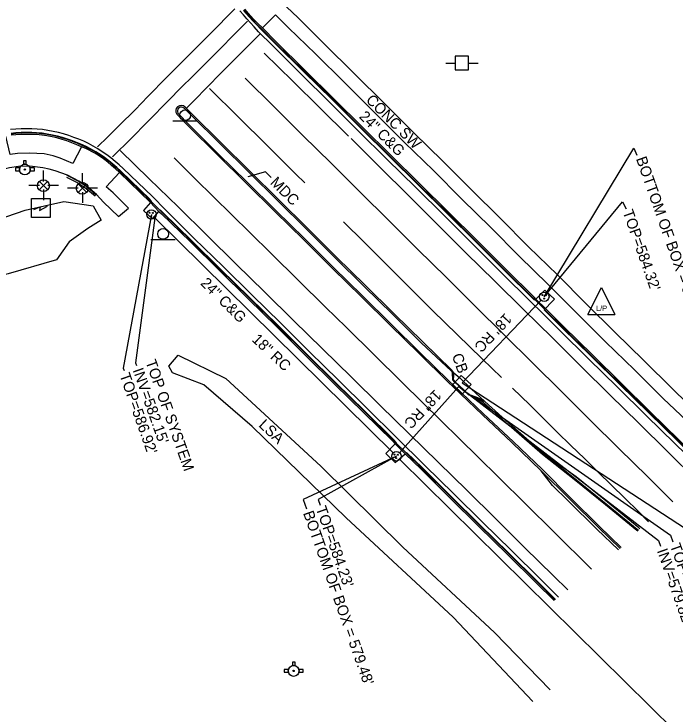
# Model space of a CAD drawing. Extents: x 2004847 to 2009016, y 1134161 to 1140101.
# Drawn here: x 2008475.6 to 2008720.6, y 1139489 to 1139748.3 of the extents above; entities that cross this region are included whole.
import ezdxf

# ---------------------------------------------------------------- set-up
doc = ezdxf.new("R2010")
doc.units = 0
for name, color, linetype in [('RD_EX_BldgApp', 7, 'Continuous'), ('RD_EX_Conc', 7, 'Continuous'), ('RD_EX_Curb', 7, 'Continuous'), ('RD_EX_DR_Inlet', 7, 'Continuous'), ('RD_EX_DR_Inlet_txCode', 7, 'Continuous'), ('RD_EX_DR_Pipe', 7, 'Continuous'), ('RD_EX_DR_Pipe_txCode', 7, 'Continuous'), ('RD_EX_Misc', 7, 'Continuous'), ('RD_EX_Road', 7, 'Continuous'), ('RD_EX_SU_Pole', 7, 'Continuous'), ('RD_EX_UT', 7, 'Continuous'), ('RD_EX_VEG', 7, 'Continuous'), ('RD_Sketch3', 7, 'Continuous')]:
    doc.layers.add(name, color=color, linetype=linetype)

msp = doc.modelspace()

# ---------------------------------------------------------------- linework, layer by layer
at = {"layer": 'RD_EX_BldgApp'}
for p, q in [((2008534.55, 1139708.81), (2008543.55, 1139708.81)), ((2008526.37, 1139664.83), (2008535.37, 1139664.83))]:
    msp.add_line(p, q, dxfattribs=at)
for centre in [(2008539.07, 1139710.83), (2008530.89, 1139666.86)]:
    msp.add_circle(centre, 2, dxfattribs=at)
at = {"layer": 'RD_EX_Conc'}
for points in [[(2008613.23, 1139714.92), (2008601.56, 1139726.45), (2008590.76, 1139737.13), (2008580.96, 1139746.9), (2008576.64, 1139750.99)], [(2008609.72, 1139711.39), (2008598.08, 1139722.93), (2008587.31, 1139733.57), (2008577.41, 1139743.24), (2008572.58, 1139748.03), (2008567.68, 1139743.19)], [(2008741.06, 1139588.39), (2008730.47, 1139599.01), (2008719.69, 1139609.42), (2008709.04, 1139619.97), (2008698.31, 1139630.45), (2008687.66, 1139641), (2008677.11, 1139651.65), (2008666.37, 1139662.12), (2008655.86, 1139672.75), (2008645.14, 1139683.2), (2008634.52, 1139693.79), (2008623.79, 1139704.27), (2008613.23, 1139714.92)], [(2008737.7, 1139584.98), (2008727.11, 1139595.6), (2008716.23, 1139605.91), (2008705.59, 1139616.47), (2008694.86, 1139626.94), (2008684.21, 1139637.49), (2008673.66, 1139648.15), (2008662.87, 1139658.57), (2008652.36, 1139669.21), (2008641.64, 1139679.68), (2008631.07, 1139690.32), (2008620.32, 1139700.78), (2008609.72, 1139711.39)], [(2008500.7, 1139699.14), (2008497.38, 1139692.97), (2008492.74, 1139694.89), (2008490.12, 1139695.82), (2008486.82, 1139696.52), (2008481.36, 1139696.84), (2008476.95, 1139696.6), (2008474.15, 1139696.3), (2008472.65, 1139703.14)], [(2008508.86, 1139678.68), (2008506.17, 1139681.42), (2008502.84, 1139684.32), (2008499.67, 1139686.44), (2008495.41, 1139688.69), (2008490.88, 1139690.19), (2008488.71, 1139690.9), (2008486.34, 1139691.37), (2008481.56, 1139691.93), (2008477.34, 1139691.79), (2008473.93, 1139691.37), (2008472.95, 1139691.15), (2008469.61, 1139690.48), (2008467.24, 1139689.81), (2008464.94, 1139688.91), (2008462.97, 1139687.8)], [(2008508.86, 1139678.68), (2008514.39, 1139673.27), (2008518.1, 1139676.4), (2008512.39, 1139682.13), (2008509.75, 1139684.36), (2008514.67, 1139689.6)]]:
    msp.add_lwpolyline(points, dxfattribs=at)
at = {"layer": 'RD_EX_Curb'}
for points in [[(2008567.68, 1139743.19), (2008565.94, 1139744.84), (2008564.64, 1139746.19), (2008563.33, 1139747.7), (2008561.18, 1139750.17)], [(2008567.17, 1139742.68), (2008565.46, 1139744.4), (2008564.15, 1139745.78), (2008562.82, 1139747.28), (2008560.66, 1139749.7)], [(2008567.33, 1139742.84), (2008565.58, 1139744.51), (2008564.29, 1139745.9), (2008562.99, 1139747.41), (2008560.85, 1139749.87)], [(2008668.59, 1139642.26), (2008668.05, 1139642.8), (2008657.4, 1139653.34), (2008646.79, 1139663.93), (2008636.13, 1139674.47), (2008625.45, 1139685), (2008614.8, 1139695.56), (2008604.29, 1139705.92), (2008593.64, 1139716.49), (2008582.97, 1139727.03), (2008572.31, 1139737.57), (2008567.17, 1139742.68)], [(2008672.24, 1139638.93), (2008668.74, 1139642.42), (2008668.2, 1139642.95), (2008657.53, 1139653.46), (2008646.91, 1139664.05), (2008636.28, 1139674.62), (2008625.58, 1139685.13), (2008614.93, 1139695.69), (2008604.41, 1139706.04), (2008593.79, 1139716.64), (2008583.11, 1139727.17), (2008572.44, 1139737.7), (2008567.33, 1139742.84)], [(2008672.6, 1139639.25), (2008669.07, 1139642.75), (2008668.54, 1139643.3), (2008657.87, 1139653.81), (2008647.25, 1139664.39), (2008636.62, 1139674.96), (2008625.93, 1139685.49), (2008615.29, 1139696.05), (2008604.75, 1139706.39), (2008594.11, 1139716.97), (2008583.43, 1139727.49), (2008572.77, 1139738.03), (2008567.68, 1139743.19)], [(2008636.8, 1139612.39), (2008626.08, 1139622.88), (2008615.44, 1139633.45), (2008604.75, 1139643.96), (2008594.05, 1139654.48), (2008583.38, 1139665.01), (2008572.73, 1139675.53), (2008562.03, 1139686.04), (2008551.35, 1139696.58), (2008540.72, 1139707.15), (2008536.35, 1139711.61)], [(2008706.82, 1139556.68), (2008706.42, 1139557.01), (2008694.84, 1139566.53), (2008683.23, 1139575.9), (2008671.45, 1139585.18), (2008660.03, 1139595.12), (2008649.67, 1139604.35), (2008647.41, 1139605.73), (2008644.08, 1139607.19), (2008638.89, 1139612.04), (2008638.22, 1139612.85), (2008638.17, 1139615.33), (2008637.96, 1139615.75), (2008637.6, 1139616.12), (2008626.71, 1139626.43), (2008616.03, 1139636.98), (2008605.34, 1139647.51), (2008594.69, 1139658.03), (2008584.03, 1139668.58), (2008573.37, 1139679.16), (2008562.69, 1139689.7), (2008552.03, 1139700.21), (2008541.36, 1139710.75), (2008538.65, 1139713.45)], [(2008526.62, 1139678.85), (2008525.95, 1139679.7), (2008515.17, 1139690.12), (2008513.71, 1139691.49), (2008512.24, 1139692.74), (2008510.76, 1139693.97), (2008509.21, 1139695.15), (2008507.55, 1139696.27), (2008505.97, 1139697.29), (2008502.59, 1139699.07), (2008500.98, 1139699.86), (2008499.14, 1139700.65), (2008497.34, 1139701.3), (2008495.47, 1139702.02), (2008493.64, 1139702.56), (2008491.72, 1139703.12), (2008489.88, 1139703.5), (2008487.91, 1139703.88), (2008486.01, 1139704.16), (2008484.03, 1139704.37), (2008482.21, 1139704.42), (2008480.21, 1139704.42), (2008478.28, 1139704.38), (2008476.28, 1139704.27), (2008474.53, 1139704.08)], [(2008529.72, 1139675.64), (2008526.54, 1139678.77), (2008525.8, 1139679.54), (2008515.03, 1139689.97), (2008513.59, 1139691.36), (2008512.14, 1139692.63), (2008510.68, 1139693.86), (2008509.12, 1139695.04), (2008507.47, 1139696.16), (2008505.9, 1139697.18), (2008502.53, 1139698.94), (2008500.9, 1139699.66), (2008499.06, 1139700.44), (2008497.27, 1139701.1), (2008495.41, 1139701.85), (2008493.6, 1139702.39), (2008491.67, 1139702.95), (2008489.85, 1139703.33), (2008487.88, 1139703.71), (2008485.99, 1139703.98), (2008484, 1139704.2), (2008482.21, 1139704.26), (2008480.21, 1139704.26), (2008478.28, 1139704.23), (2008476.29, 1139704.07), (2008474.56, 1139703.88)], [(2008529.35, 1139675.23), (2008526.26, 1139678.47), (2008514.67, 1139689.6), (2008513.27, 1139691.03), (2008511.82, 1139692.27), (2008510.37, 1139693.47), (2008508.83, 1139694.64), (2008507.18, 1139695.77), (2008505.63, 1139696.76), (2008502.29, 1139698.48), (2008500.7, 1139699.14), (2008498.86, 1139699.93), (2008497.1, 1139700.57), (2008495.24, 1139701.33), (2008493.45, 1139701.87), (2008491.53, 1139702.42), (2008489.74, 1139702.79), (2008487.78, 1139703.17), (2008485.91, 1139703.44), (2008483.93, 1139703.66), (2008482.2, 1139703.75), (2008480.2, 1139703.75), (2008478.29, 1139703.72), (2008476.29, 1139703.6), (2008474.63, 1139703.42)], [(2008495.04, 1139687.9), (2008499.31, 1139685.82), (2008502.42, 1139683.74), (2008505.76, 1139680.98)], [(2008506.05, 1139681.28), (2008502.76, 1139684.21), (2008499.6, 1139686.31), (2008495.31, 1139688.47)], [(2008529.35, 1139675.23), (2008530.29, 1139674.28), (2008541.08, 1139663.89), (2008551.75, 1139653.35), (2008562.44, 1139642.84), (2008573.15, 1139632.33), (2008583.77, 1139621.74), (2008594.46, 1139611.22), (2008605.14, 1139600.69), (2008615.85, 1139590.19), (2008616.89, 1139589.11), (2008620.63, 1139585.43), (2008626.55, 1139579.69), (2008637.19, 1139569.13), (2008647.84, 1139558.6), (2008658.52, 1139548.1), (2008669.19, 1139537.57), (2008675.85, 1139531.02)], [(2008529.72, 1139675.64), (2008530.66, 1139674.66), (2008541.38, 1139664.2), (2008552.07, 1139653.68), (2008562.73, 1139643.14), (2008573.44, 1139632.63), (2008584.1, 1139622.08), (2008594.79, 1139611.56), (2008605.47, 1139601.03), (2008616.16, 1139590.51), (2008617.25, 1139589.34), (2008620.99, 1139585.77), (2008626.86, 1139580), (2008637.5, 1139569.45), (2008648.17, 1139558.93), (2008658.85, 1139548.43), (2008669.53, 1139537.91), (2008676.23, 1139531.32)], [(2008529.83, 1139675.77), (2008530.81, 1139674.81), (2008541.51, 1139664.33), (2008552.21, 1139653.83), (2008562.91, 1139643.32), (2008573.61, 1139632.81), (2008584.24, 1139622.22), (2008594.93, 1139611.7), (2008605.61, 1139601.18), (2008616.32, 1139590.67), (2008617.4, 1139589.44)], [(2008732.54, 1139579.28), (2008721.62, 1139590.03), (2008710.93, 1139600.53), (2008700.22, 1139611.02), (2008689.54, 1139621.55), (2008678.85, 1139632.06), (2008672.43, 1139638.39), (2008672.08, 1139638.79)], [(2008732.69, 1139579.42), (2008721.77, 1139590.17), (2008711.07, 1139600.67), (2008700.37, 1139611.17), (2008689.69, 1139621.69), (2008679.01, 1139632.22), (2008672.59, 1139638.55), (2008672.24, 1139638.93)], [(2008733.02, 1139579.74), (2008722.09, 1139590.5), (2008711.39, 1139601), (2008700.7, 1139611.51), (2008690.02, 1139622.03), (2008679.33, 1139632.54), (2008672.6, 1139639.25)], [(2008650.09, 1139604.81), (2008647.52, 1139606.13), (2008644.19, 1139607.31), (2008638.99, 1139612.14), (2008638.55, 1139612.97), (2008638.64, 1139614.31), (2008638.62, 1139615.43)], [(2008700.63, 1139550.65), (2008692.61, 1139558.42), (2008681.97, 1139568.93), (2008671.44, 1139579.6), (2008660.58, 1139589.98), (2008649.66, 1139600.26), (2008638.77, 1139610.58), (2008636.8, 1139612.39)], [(2008621.12, 1139585.89), (2008626.99, 1139580.14), (2008637.67, 1139569.62), (2008648.32, 1139559.08), (2008659, 1139548.58), (2008669.66, 1139538.04), (2008676.36, 1139531.42)], [(2008707.03, 1139556.96), (2008706.64, 1139557.29), (2008695.04, 1139566.78), (2008683.44, 1139576.18), (2008671.73, 1139585.56)], [(2008700.23, 1139550.31), (2008692.3, 1139558.1), (2008681.68, 1139568.63), (2008670.98, 1139579.13)]]:
    msp.add_lwpolyline(points, dxfattribs=at)
msp.add_ellipse((2008537.65, 1139712.35), major_axis=(1.4, -0.52), ratio=0.999967, start_param=1.185542, end_param=4.009611, dxfattribs=at)
at = {"layer": 'RD_EX_DR_Inlet'}
msp.add_line((2008641.62, 1139607.39), (2008645.04, 1139611.05), dxfattribs=at)
for points in [[(2008526.26, 1139678.47), (2008523.62, 1139675.59), (2008526.91, 1139672.5), (2008529.35, 1139675.23)], [(2008672.4, 1139646.06), (2008671.38, 1139645.08), (2008669.07, 1139642.75)], [(2008672.6, 1139639.25), (2008674.83, 1139641.54), (2008675.89, 1139642.73), (2008672.4, 1139646.06)], [(2008616.89, 1139589.11), (2008613.49, 1139585.5), (2008616.88, 1139582.15), (2008620.63, 1139585.43)]]:
    msp.add_lwpolyline(points, dxfattribs=at)
msp.add_lwpolyline([(2008641.62, 1139607.39), (2008645.04, 1139611.05), (2008641.38, 1139614.46), (2008637.97, 1139610.81)], close=True, dxfattribs=at)
for centre, radius in [((2008526.57, 1139674.09), 1.75), ((2008525.9, 1139674.71), 0.175), ((2008527.13, 1139674.64), 0.175), ((2008526.48, 1139673.42), 0.175), ((2008672.16, 1139643.58), 1.75), ((2008671.5, 1139644.21), 0.175), ((2008672.72, 1139644.14), 0.175), ((2008672.07, 1139642.92), 0.175), ((2008617.36, 1139584.47), 1.75), ((2008616.69, 1139585.1), 0.175), ((2008617.27, 1139583.81), 0.175), ((2008617.92, 1139585.03), 0.175)]:
    msp.add_circle(centre, radius, dxfattribs=at)
at = {"layer": 'RD_EX_DR_Inlet_txCode'}
for points in [[(2008672.16, 1139643.58), (2008705.34, 1139698.68), (2008706.51, 1139696)], [(2008672.16, 1139643.58), (2008701.16, 1139678.81), (2008702.45, 1139676.22)], [(2008526.57, 1139674.09), (2008516.11, 1139617.15), (2008516.44, 1139616.21)], [(2008527.81, 1139672.85), (2008520.63, 1139619.09), (2008520.99, 1139618.08)], [(2008640.55, 1139610.39), (2008714.45, 1139553.23), (2008715.19, 1139551.13)], [(2008641.77, 1139611.65), (2008724.49, 1139557.69), (2008725.4, 1139555.1)], [(2008641.8, 1139609.2), (2008718.98, 1139555.23), (2008719.86, 1139552.72)], [(2008617.36, 1139584.47), (2008582.81, 1139568.5), (2008584.05, 1139564.99)], [(2008617.36, 1139584.47), (2008588.41, 1139568.46), (2008589.14, 1139566.38)]]:
    msp.add_lwpolyline(points, dxfattribs=at)
at = {"layer": 'RD_EX_DR_Pipe'}
for p, q in [((2008527.81, 1139672.86), (2008616.11, 1139585.7)), ((2008641.77, 1139611.65), (2008670.97, 1139642.33)), ((2008618.5, 1139585.75), (2008640.55, 1139610.39)), ((2008618.6, 1139583.24), (2008844.21, 1139360.89))]:
    msp.add_line(p, q, dxfattribs=at)
at = {"layer": 'RD_EX_Misc'}
for points in [[(2008557.52, 1139750.28), (2008548.29, 1139741.02), (2008542.1, 1139734.81), (2008532.29, 1139724.92), (2008525.17, 1139717.74), (2008520.49, 1139712.89), (2008514.6, 1139707.01), (2008510.37, 1139702.89), (2008506.57, 1139699.19)], [(2008512.1, 1139695.37), (2008519.13, 1139702.36), (2008524.99, 1139708.24), (2008533.27, 1139716.72), (2008537.27, 1139720.71), (2008542.27, 1139725.7), (2008546.93, 1139730.34), (2008562.23, 1139745.74)], [(2008539.63, 1139713.59), (2008542.49, 1139716.48), (2008547.13, 1139721.15), (2008552.41, 1139726.49), (2008566.82, 1139741.03)], [(2008599.59, 1139703.14), (2008588.98, 1139713.63), (2008579.03, 1139723.48), (2008568.32, 1139733.85)], [(2008561.28, 1139724.57), (2008571.94, 1139714.02), (2008582.59, 1139703.46), (2008593.25, 1139692.91), (2008603.91, 1139682.35), (2008614.57, 1139671.8), (2008625.23, 1139661.25), (2008635.89, 1139650.69), (2008646.55, 1139640.14), (2008657.21, 1139629.59), (2008667.87, 1139619.03), (2008678.53, 1139608.48), (2008689.19, 1139597.92), (2008699.84, 1139587.37), (2008710.5, 1139576.82), (2008719.8, 1139567.62)], [(2008548.14, 1139720.73), (2008558.79, 1139710.17), (2008569.44, 1139699.61), (2008580.09, 1139689.04), (2008583.4, 1139685.79)], [(2008728.86, 1139575.38), (2008717.87, 1139586.22), (2008707.19, 1139596.74), (2008696.51, 1139607.26), (2008685.83, 1139617.79), (2008675.15, 1139628.31), (2008664.47, 1139638.83), (2008653.8, 1139649.36), (2008643.14, 1139659.91), (2008632.5, 1139670.47), (2008621.85, 1139681.04), (2008611.21, 1139691.6), (2008600.57, 1139702.17)], [(2008515.01, 1139697.8), (2008525.74, 1139687.32), (2008536.47, 1139676.84), (2008547.17, 1139666.33), (2008557.86, 1139655.81), (2008568.55, 1139645.29), (2008579.26, 1139634.78), (2008589.96, 1139624.28), (2008600.67, 1139613.77), (2008611.38, 1139603.27), (2008622.1, 1139592.77), (2008632.81, 1139582.28), (2008643.53, 1139571.78), (2008654.22, 1139561.26), (2008664.89, 1139550.72), (2008675.57, 1139540.18), (2008680.83, 1139534.94)], [(2008689.71, 1139542.7), (2008675.68, 1139556.48), (2008655.22, 1139576.7), (2008647.65, 1139584.15), (2008627, 1139604.44), (2008619.38, 1139611.99), (2008598.71, 1139632.29), (2008591.13, 1139639.73), (2008570.88, 1139659.65), (2008563.12, 1139667.21), (2008542.75, 1139687.33), (2008534.99, 1139695.04)], [(2008597.8, 1139671.37), (2008605.43, 1139663.78), (2008623.32, 1139645.9), (2008630.76, 1139638.52), (2008649.08, 1139620.57), (2008656.28, 1139613.69)], [(2008660.42, 1139609.7), (2008666.79, 1139603.51), (2008672.04, 1139598.36), (2008676.96, 1139593.43), (2008682.06, 1139588.48), (2008687.03, 1139583.61), (2008692.08, 1139578.58), (2008697.02, 1139573.81), (2008701.97, 1139568.91), (2008707.02, 1139563.98), (2008710.75, 1139560.24)]]:
    msp.add_lwpolyline(points, dxfattribs=at)
at = {"layer": 'RD_EX_Road'}
for points in [[(2008566.24, 1139741.74), (2008564.58, 1139743.6), (2008563.28, 1139745.06), (2008561.95, 1139746.56), (2008560.63, 1139748.06), (2008559.31, 1139749.56)], [(2008671.53, 1139637.47), (2008667.11, 1139641.84), (2008656.44, 1139652.37), (2008645.84, 1139662.97), (2008635.19, 1139673.52), (2008624.51, 1139684.05), (2008613.86, 1139694.62), (2008603.35, 1139704.98), (2008592.68, 1139715.52), (2008582.04, 1139726.09), (2008571.38, 1139736.63), (2008566.24, 1139741.74)], [(2008638.62, 1139615.43), (2008638.3, 1139615.95), (2008637.87, 1139616.4), (2008627.11, 1139626.84), (2008616.42, 1139637.38), (2008605.74, 1139647.91), (2008595.07, 1139658.43), (2008584.41, 1139668.97), (2008573.73, 1139679.53), (2008563.06, 1139690.06), (2008552.41, 1139700.6), (2008541.76, 1139711.16), (2008539.03, 1139713.85)], [(2008636.45, 1139612.03), (2008625.73, 1139622.52), (2008615.06, 1139633.05), (2008604.37, 1139643.57), (2008593.67, 1139654.08), (2008583, 1139664.62), (2008572.34, 1139675.14), (2008561.67, 1139685.68), (2008551, 1139696.22), (2008540.33, 1139706.77), (2008535.96, 1139711.22)], [(2008531.75, 1139675.77), (2008526.95, 1139680.75), (2008516.14, 1139691.14), (2008514.64, 1139692.47), (2008513.1, 1139693.74), (2008511.58, 1139695), (2008509.99, 1139696.21), (2008508.34, 1139697.33), (2008506.69, 1139698.4), (2008505.01, 1139699.39), (2008503.27, 1139700.39), (2008501.48, 1139701.17), (2008499.64, 1139701.96), (2008497.78, 1139702.64), (2008495.9, 1139703.32), (2008494, 1139703.89), (2008492.08, 1139704.44), (2008490.13, 1139704.85), (2008488.17, 1139705.23), (2008486.2, 1139705.51), (2008484.21, 1139705.73), (2008482.25, 1139705.79), (2008480.25, 1139705.79), (2008478.26, 1139705.76), (2008476.26, 1139705.73), (2008474.33, 1139705.53)], [(2008531.75, 1139675.77), (2008542.38, 1139665.21), (2008553.13, 1139654.76), (2008563.83, 1139644.25), (2008574.53, 1139633.74), (2008585.15, 1139623.15), (2008595.84, 1139612.63), (2008606.56, 1139602.14), (2008617.24, 1139591.61), (2008627.95, 1139581.12), (2008638.62, 1139570.59), (2008649.27, 1139560.05), (2008659.96, 1139549.55), (2008670.63, 1139539.02), (2008677.49, 1139532.31)], [(2008731.76, 1139578.3), (2008720.73, 1139589.11), (2008709.98, 1139599.57), (2008699.29, 1139610.08), (2008688.61, 1139620.6), (2008677.92, 1139631.11), (2008671.53, 1139637.47)], [(2008638.62, 1139615.43), (2008640.83, 1139613.54), (2008645.08, 1139609.52), (2008650.09, 1139604.81)], [(2008670.98, 1139579.13), (2008660.15, 1139589.54), (2008649.28, 1139599.88), (2008638.38, 1139610.18), (2008636.45, 1139612.03)], [(2008671.73, 1139585.56), (2008660.44, 1139595.57), (2008650.09, 1139604.81)], [(2008707.61, 1139557.65), (2008707.2, 1139557.99), (2008695.6, 1139567.48), (2008683.97, 1139576.9), (2008671.73, 1139585.56)], [(2008699.69, 1139549.87), (2008691.69, 1139557.48), (2008681.07, 1139568.01), (2008675.25, 1139573.61), (2008670.98, 1139579.13)]]:
    msp.add_lwpolyline(points, dxfattribs=at)
msp.add_ellipse((2008537.58, 1139712.44), major_axis=(1.19, -1.64), ratio=0.999788, start_param=1.714911, end_param=4.729021, dxfattribs=at)
at = {"layer": 'RD_EX_SU_Pole'}
for p, q in [((2008486.59, 1139686.31), (2008486.59, 1139690.31)), ((2008500.99, 1139685.32), (2008500.99, 1139689.32)), ((2008488.09, 1139686.31), (2008485.09, 1139683.31)), ((2008485.09, 1139686.31), (2008488.09, 1139683.31)), ((2008502.49, 1139685.32), (2008499.49, 1139682.32)), ((2008499.49, 1139685.32), (2008502.49, 1139682.32)), ((2008485.07, 1139684.86), (2008481.07, 1139684.86)), ((2008486.59, 1139683.31), (2008486.59, 1139679.31)), ((2008488.11, 1139684.88), (2008492.12, 1139684.88)), ((2008499.47, 1139683.87), (2008495.47, 1139683.87)), ((2008502.51, 1139683.89), (2008506.52, 1139683.89)), ((2008500.99, 1139682.32), (2008500.99, 1139678.32))]:
    msp.add_line(p, q, dxfattribs=at)
for centre in [(2008486.52, 1139684.74), (2008500.93, 1139683.76)]:
    msp.add_circle(centre, 2.22, dxfattribs=at)
at = {"layer": 'RD_EX_UT'}
for p, q in [((2008644.11, 1139732.7), (2008639.11, 1139732.7)), ((2008639.11, 1139732.7), (2008639.11, 1139727.7)), ((2008644.11, 1139727.7), (2008644.11, 1139732.7)), ((2008635.68, 1139730.13), (2008639.15, 1139730.13)), ((2008644.04, 1139730.13), (2008647.68, 1139730.13)), ((2008639.11, 1139727.7), (2008644.11, 1139727.7)), ((2008479.19, 1139693.94), (2008479.19, 1139692.67)), ((2008480.19, 1139693.94), (2008479.19, 1139693.94)), ((2008480.19, 1139692.65), (2008480.19, 1139693.94)), ((2008477.73, 1139691.29), (2008476.18, 1139691.29)), ((2008476.18, 1139691.29), (2008476.18, 1139690.29)), ((2008476.18, 1139690.29), (2008477.7, 1139690.29)), ((2008483.18, 1139691.29), (2008481.57, 1139691.29)), ((2008481.6, 1139690.29), (2008483.18, 1139690.29)), ((2008483.18, 1139690.29), (2008483.18, 1139691.29)), ((2008688.32, 1139637.01), (2008693.32, 1139647.01)), ((2008693.32, 1139647.01), (2008698.32, 1139637.01)), ((2008688.32, 1139637.01), (2008698.32, 1139637.01)), ((2008578.81, 1139508.16), (2008578.81, 1139506.88)), ((2008579.81, 1139508.16), (2008578.81, 1139508.16)), ((2008579.81, 1139506.86), (2008579.81, 1139508.16)), ((2008577.35, 1139505.51), (2008575.8, 1139505.51)), ((2008575.8, 1139505.51), (2008575.8, 1139504.51)), ((2008575.8, 1139504.51), (2008577.32, 1139504.51)), ((2008582.8, 1139505.51), (2008581.19, 1139505.51)), ((2008581.22, 1139504.51), (2008582.8, 1139504.51)), ((2008582.8, 1139504.51), (2008582.8, 1139505.51))]:
    msp.add_line(p, q, dxfattribs=at)
msp.add_lwpolyline([(2008482.07, 1139672.95), (2008482.07, 1139679.95), (2008489.07, 1139679.95), (2008489.07, 1139672.95)], close=True, dxfattribs=at)
msp.add_lwpolyline([(2008482.97, 1139675.94), (2008485.39, 1139676.84), (2008485.05, 1139675.59), (2008488.09, 1139677.19)], dxfattribs=at)
for centre, radius in [((2008479.65, 1139690.72), 2), ((2008479.65, 1139690.72), 0.25), ((2008579.27, 1139504.94), 2), ((2008579.27, 1139504.94), 0.25)]:
    msp.add_circle(centre, radius, dxfattribs=at)
for centre, start, end in [((2008479.65, 1139690.72), 163.3387, 192.315), ((2008479.65, 1139690.72), 74.2455, 103.2128), ((2008479.65, 1139690.72), 347.685, 16.6613), ((2008579.27, 1139504.94), 74.2455, 103.2128), ((2008579.27, 1139504.94), 163.3387, 192.315), ((2008579.27, 1139504.94), 347.685, 16.6613)]:
    msp.add_arc(centre, 2, start, end, dxfattribs=at)
at = {"layer": 'RD_EX_VEG'}
for points in [[(2008397.41, 1139623.19), (2008407.24, 1139623.25), (2008415.7, 1139632.89), (2008423.17, 1139645), (2008445.93, 1139664.86), (2008462.8, 1139669.88), (2008479.75, 1139675.71), (2008494.07, 1139678.83), (2008504.95, 1139677.24), (2008507.98, 1139671.9), (2008503.01, 1139668.91), (2008496.02, 1139663.88), (2008491.34, 1139657.3), (2008473.42, 1139652.11), (2008464.92, 1139649.94)], [(2008532.98, 1139617.89), (2008536.5, 1139621.96), (2008554.2, 1139613.29), (2008589.35, 1139580.86), (2008619.7, 1139550.86), (2008653.68, 1139519.16), (2008674.37, 1139497.97)], [(2008667.94, 1139493.67), (2008638.43, 1139524.83), (2008598.75, 1139561.68), (2008563.87, 1139595.51), (2008546.01, 1139611), (2008534.38, 1139615.44), (2008532.98, 1139617.89)]]:
    msp.add_lwpolyline(points, dxfattribs=at)
at = {"layer": 'RD_Sketch3'}
msp.add_lwpolyline([(2008571, 1139687.75), (2008568.81, 1139689.91), (2008562.29, 1139688.06)], dxfattribs=at)

# ---------------------------------------------------------------- texts
at = {"layer": 'RD_EX_DR_Inlet_txCode'}
for s, p in [('BOTTOM OF BOX = 580.24', (2008706.1, 1139694.73)), ("TOP=584.32'", (2008701.16, 1139675.04)), ('TOP OF SYSTEM', (2008524.32, 1139619.5)), ('CB', (2008637.86, 1139621.81)), ("TOP=586.92'", (2008514.66, 1139614.56)), ("INV=582.15'", (2008519.59, 1139616.41)), ("TOP=584.23'", (2008587.41, 1139565.2)), ("BOTTOM OF BOX = 579.48'", (2008582.72, 1139563.45)), ("INV=579.82'", (2008713.86, 1139549.49)), ("TOP=584.39'", (2008718.68, 1139551.43))]:
    msp.add_text(s, height=4, rotation=289.4494, dxfattribs=at).set_placement(p)
at = {"layer": 'RD_EX_DR_Pipe_txCode'}
for rotation, p in [(226.6976, (2008657.65, 1139637.77)), (316.6976, (2008563.53, 1139627.4)), (226.6976, (2008631.6, 1139609.47))]:
    msp.add_text('18" RC', height=4, rotation=rotation, dxfattribs=at).set_placement(p)
at = {"layer": 'RD_EX_UT'}
msp.add_text('L/P', height=2, dxfattribs=at).set_placement((2008691.31, 1139638.29))
at = {"layer": 'RD_Sketch3'}
for s, rotation, p in [('CONC SW', 315.1747, (2008605.78, 1139716.18)), ('24" C&G', 315.1747, (2008603.25, 1139710.07)), ('MDC', 315.1747, (2008570.29, 1139685.62)), ('24" C&G', 315.1747, (2008544.5, 1139648.33)), ('LSA', 316.9908, (2008566.03, 1139595.7))]:
    msp.add_text(s, height=4, rotation=rotation, dxfattribs=at).set_placement(p)

doc.saveas('drawing.dxf')
